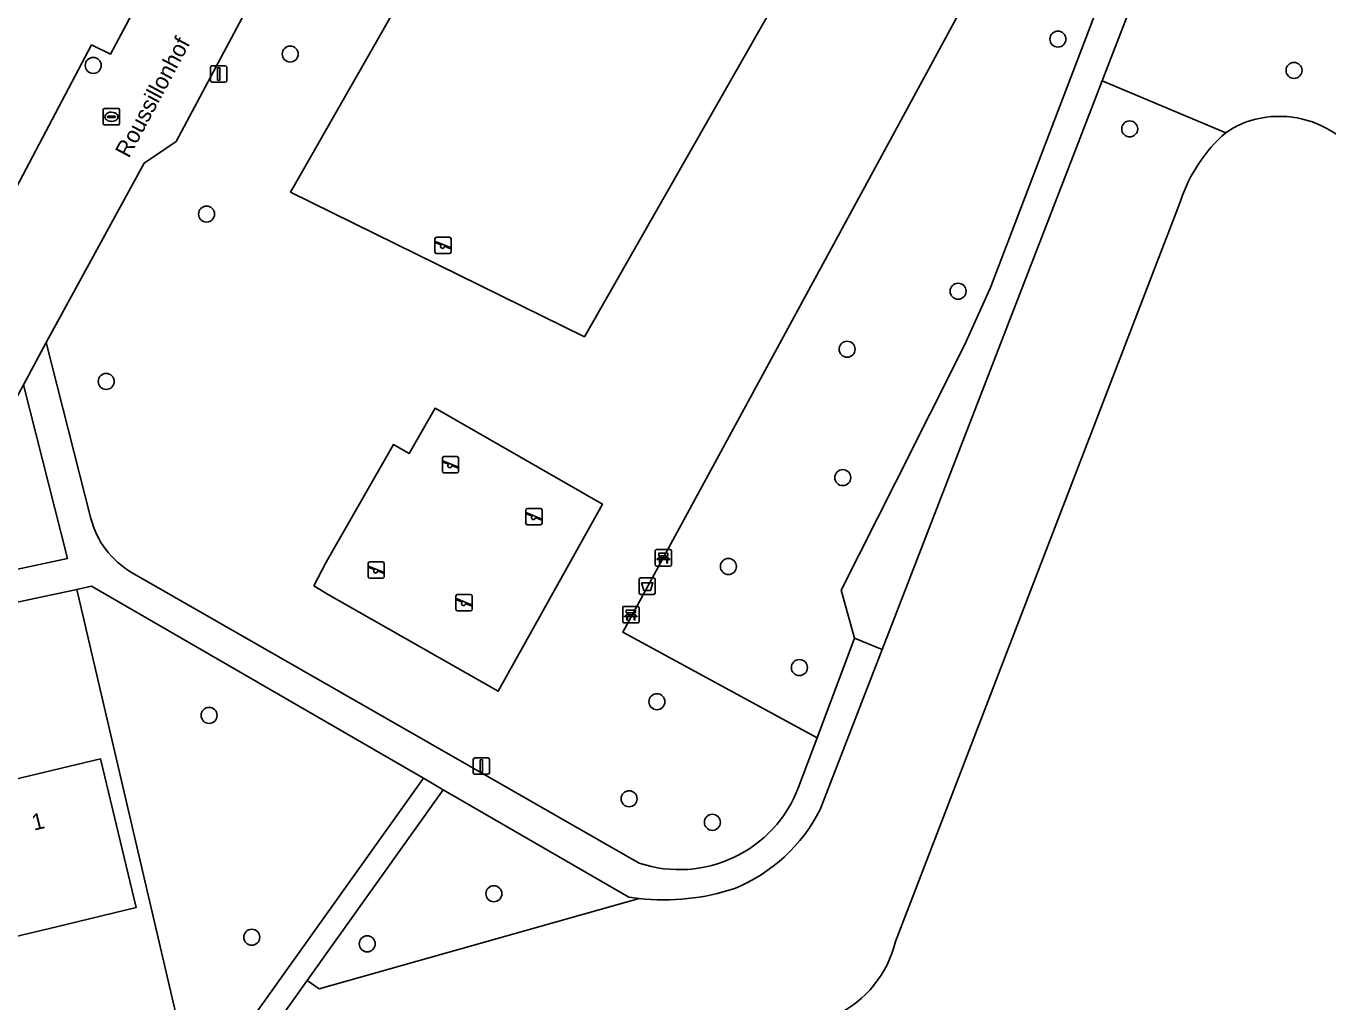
# Model space of a CAD drawing. Extents: x 158455 to 159797, y 387218 to 388672.
# Drawn here: x 159446.9 to 159526.4, y 388344.1 to 388403.7 of the extents above; entities that cross this region are included whole.
import ezdxf

# ---------------------------------------------------------------- set-up
doc = ezdxf.new("R2010")
doc.units = 0
for name, color, linetype in [('IMGEO_Afvalbak', 7, 'Continuous'), ('IMGEO_Bank', 7, 'Continuous'), ('IMGEO_Boom', 7, 'Continuous'), ('IMGEO_Erf', 7, 'Continuous'), ('IMGEO_Groenvoorziening', 7, 'Continuous'), ('IMGEO_Kolk', 7, 'Continuous'), ('IMGEO_Lichtmast', 7, 'Continuous'), ('IMGEO_Meer_plas_ven_vijver', 7, 'Continuous'), ('IMGEO_Openbare_ruimte_label', 7, 'Continuous'), ('IMGEO_Pand', 7, 'Continuous'), ('IMGEO_Pand_nummerreeks', 7, 'Continuous'), ('IMGEO_Rijbaan_lokaal_open', 7, 'Continuous'), ('IMGEO_Speelvoorziening', 7, 'Continuous'), ('IMGEO_Terreindeel_zand', 7, 'Continuous'), ('IMGEO_Voetpad_halfverhard', 7, 'Continuous')]:
    doc.layers.add(name, color=color, linetype=linetype)

msp = doc.modelspace()

# ---------------------------------------------------------------- linework, layer by layer
at = {"layer": 'IMGEO_Afvalbak'}
for p, q in [((159484.341, 388369.115), (159484.341, 388369.915)), ((159484.341, 388369.915), (159484.341, 388369.115)), ((159484.441, 388370.015), (159485.231, 388370.015)), ((159485.231, 388370.015), (159484.441, 388370.015)), ((159485.331, 388369.915), (159485.331, 388369.115)), ((159485.331, 388369.115), (159485.331, 388369.915)), ((159485.231, 388369.015), (159484.441, 388369.015)), ((159484.441, 388369.015), (159485.231, 388369.015))]:
    msp.add_line(p, q, dxfattribs=at)
msp.add_lwpolyline([(159484.484, 388369.729), (159485.188, 388369.729), (159485.039, 388369.259), (159484.633, 388369.259), (159484.484, 388369.729)], dxfattribs=at)
for centre, start, end in [((159484.441, 388369.915), 90, 180), ((159484.441, 388369.915), 90, 180), ((159485.231, 388369.915), 0, 90), ((159485.231, 388369.915), 360, 90), ((159484.441, 388369.115), 180, 270), ((159484.441, 388369.115), 180, 270), ((159485.231, 388369.115), 270, 0), ((159485.231, 388369.115), 270, 0)]:
    msp.add_arc(centre, 0.1, start, end, dxfattribs=at)
at = {"layer": 'IMGEO_Bank'}
for p, q in [((159485.33, 388370.821), (159485.33, 388371.662)), ((159485.33, 388371.662), (159485.33, 388370.821)), ((159485.405, 388371.746), (159486.246, 388371.746)), ((159486.246, 388371.746), (159485.405, 388371.746)), ((159486.33, 388371.671), (159486.33, 388370.83)), ((159486.33, 388370.83), (159486.33, 388371.671)), ((159486.255, 388370.746), (159485.414, 388370.746)), ((159485.414, 388370.746), (159486.255, 388370.746)), ((159486.027, 388371.144), (159485.634, 388371.144)), ((159485.639, 388371.252), (159485.639, 388371.358)), ((159485.683, 388371.358), (159485.683, 388371.252)), ((159485.971, 388371.364), (159485.689, 388371.364)), ((159485.689, 388371.246), (159485.971, 388371.246)), ((159485.977, 388371.252), (159485.977, 388371.358)), ((159486.021, 388371.358), (159486.021, 388371.252)), ((159483.417, 388368.274), (159484.258, 388368.274)), ((159484.258, 388368.274), (159483.417, 388368.274)), ((159483.342, 388367.349), (159483.342, 388368.19)), ((159483.342, 388368.19), (159483.342, 388367.349)), ((159484.039, 388367.672), (159483.646, 388367.672)), ((159483.651, 388367.78), (159483.651, 388367.886)), ((159483.695, 388367.886), (159483.695, 388367.78)), ((159483.983, 388367.892), (159483.701, 388367.892)), ((159483.701, 388367.774), (159483.983, 388367.774)), ((159483.989, 388367.78), (159483.989, 388367.886)), ((159484.033, 388367.886), (159484.033, 388367.78)), ((159484.342, 388368.199), (159484.342, 388367.358)), ((159484.342, 388367.358), (159484.342, 388368.199)), ((159484.267, 388367.274), (159483.426, 388367.274)), ((159483.426, 388367.274), (159484.267, 388367.274))]:
    msp.add_line(p, q, dxfattribs=at)
for points in [[(159485.633, 388371.364), (159485.547, 388371.364), (159485.547, 388371.525), (159486.11, 388371.525), (159486.11, 388371.364), (159486.027, 388371.364)], [(159485.577, 388371.144), (159485.435, 388371.144), (159485.547, 388371.246), (159485.633, 388371.246)], [(159485.627, 388371.137), (159485.627, 388370.93), (159485.584, 388370.93), (159485.584, 388371.137)], [(159486.027, 388371.246), (159486.11, 388371.246), (159486.222, 388371.144), (159486.083, 388371.144)], [(159486.077, 388371.137), (159486.077, 388370.93), (159486.033, 388370.93), (159486.033, 388371.137)], [(159483.589, 388367.672), (159483.447, 388367.672), (159483.559, 388367.774), (159483.645, 388367.774)], [(159483.645, 388367.892), (159483.559, 388367.892), (159483.559, 388368.053), (159484.122, 388368.053), (159484.122, 388367.892), (159484.039, 388367.892)], [(159483.639, 388367.665), (159483.639, 388367.458), (159483.596, 388367.458), (159483.596, 388367.665)], [(159484.039, 388367.774), (159484.122, 388367.774), (159484.234, 388367.672), (159484.095, 388367.672)], [(159484.089, 388367.665), (159484.089, 388367.458), (159484.045, 388367.458), (159484.045, 388367.665)]]:
    msp.add_lwpolyline(points, dxfattribs=at)
for centre, radius, start, end in [((159485.408, 388371.668), 0.0779, 92.4484, 184.28452), ((159485.408, 388371.668), 0.0779, 92.4484, 184.28452), ((159486.252, 388371.668), 0.0779, 2.4484, 94.28452), ((159486.252, 388371.668), 0.0779, 2.4484, 94.28452), ((159485.408, 388370.824), 0.0779, 182.4484, 274.28452), ((159485.408, 388370.824), 0.0779, 182.4484, 274.28452), ((159485.577, 388371.137), 0.00671, 2.89567, 87.10433), ((159485.634, 388371.137), 0.00671, 92.89567, 177.10433), ((159485.632, 388371.357), 0.00671, 2.89567, 87.10433), ((159485.632, 388371.253), 0.00671, 272.89567, 357.10433), ((159485.689, 388371.357), 0.00671, 92.89567, 177.10433), ((159485.689, 388371.253), 0.00671, 182.89567, 267.10433), ((159485.971, 388371.357), 0.00671, 2.89567, 87.10433), ((159485.971, 388371.253), 0.00671, 272.89567, 357.10433), ((159486.028, 388371.357), 0.00671, 92.89567, 177.10433), ((159486.028, 388371.253), 0.00671, 182.89567, 267.10433), ((159486.026, 388371.137), 0.00671, 2.89567, 87.10433), ((159486.083, 388371.137), 0.00671, 92.89567, 177.10433), ((159486.252, 388370.824), 0.0779, 272.4484, 4.28452), ((159486.252, 388370.824), 0.0779, 272.4484, 4.28452), ((159483.42, 388368.196), 0.0779, 92.4484, 184.28452), ((159483.42, 388368.196), 0.0779, 92.4484, 184.28452), ((159484.264, 388368.196), 0.0779, 2.4484, 94.28452), ((159484.264, 388368.196), 0.0779, 2.4484, 94.28452), ((159483.589, 388367.665), 0.00671, 2.89567, 87.10433), ((159483.646, 388367.665), 0.00671, 92.89567, 177.10433), ((159483.644, 388367.885), 0.00671, 2.89567, 87.10433), ((159483.644, 388367.781), 0.00671, 272.89567, 357.10433), ((159483.701, 388367.885), 0.00671, 92.89567, 177.10433), ((159483.701, 388367.781), 0.00671, 182.89567, 267.10433), ((159483.983, 388367.885), 0.00671, 2.89567, 87.10433), ((159483.983, 388367.781), 0.00671, 272.89567, 357.10433), ((159484.04, 388367.885), 0.00671, 92.89567, 177.10433), ((159484.04, 388367.781), 0.00671, 182.89567, 267.10433), ((159484.038, 388367.665), 0.00671, 2.89567, 87.10433), ((159484.095, 388367.665), 0.00671, 92.89567, 177.10433), ((159483.42, 388367.352), 0.0779, 182.4484, 274.28452), ((159483.42, 388367.352), 0.0779, 182.4484, 274.28452), ((159484.264, 388367.352), 0.0779, 272.4484, 4.28452), ((159484.264, 388367.352), 0.0779, 272.4484, 4.28452)]:
    msp.add_arc(centre, radius, start, end, dxfattribs=at)
at = {"layer": 'IMGEO_Boom'}
for centre in [(159509.932, 388402.918), (159463.032, 388402.009), (159450.999, 388401.312), (159524.353, 388401.008), (159514.314, 388397.435), (159457.923, 388392.234), (159503.833, 388387.524), (159497.053, 388383.984), (159451.791, 388382.016), (159496.787, 388376.142), (159489.799, 388370.717), (159494.136, 388364.543), (159485.435, 388362.462), (159458.079, 388361.627), (159483.737, 388356.536), (159488.82, 388355.096), (159475.472, 388350.738), (159460.683, 388348.079), (159467.735, 388347.677)]:
    msp.add_circle(centre, 0.489, dxfattribs=at)
at = {"layer": 'IMGEO_Erf'}
for points in [[(159450.901, 388402.56), (159452.045, 388402.008), (159464.08, 388424.56)], [(159436.156, 388374.664), (159437.306, 388376.84), (159438.884, 388379.824), (159450.901, 388402.56)], [(159421.798, 388329.057), (159457.457, 388337.351), (159457.242, 388338.274), (159449.995, 388369.314), (159445.891, 388368.44)], [(159445.656, 388357.585), (159451.439, 388358.972), (159453.619, 388349.887), (159448.757, 388348.721), (159444.883, 388347.792)]]:
    msp.add_lwpolyline(points, dxfattribs=at)
at = {"layer": 'IMGEO_Groenvoorziening'}
for points in [[(159483.343, 388366.701), (159498.902, 388395.333), (159511.272, 388418.128), (159500, 388424.216), (159478.368, 388435.9), (159469.456, 388419.239), (159467.831, 388418.738), (159456.061, 388396.668), (159454.103, 388395.354), (159448.127, 388384.404), (159450.857, 388373.653)], [(159512.287, 388417.58), (159512.148, 388417.655), (159511.272, 388418.128), (159498.902, 388395.333), (159483.343, 388366.701), (159495.22, 388360.251), (159497.511, 388366.339), (159496.691, 388369.272), (159500, 388375.837), (159504.232, 388384.234), (159505.802, 388387.748), (159514.704, 388411.039)], [(159516.784, 388411.143), (159512.63, 388400.38), (159520.181, 388397.199)], [(159520.181, 388397.199), (159512.63, 388400.38), (159510.493, 388394.842), (159500, 388367.743), (159499.19, 388365.652), (159495.403, 388355.871)], [(159517.248, 388392.592), (159517.44, 388393.087)], [(159500, 388347.811), (159517.248, 388392.592)], [(159453.342, 388370.357), (159484.347, 388352.606)], [(159494.092, 388357.253), (159495.22, 388360.251), (159483.343, 388366.701)], [(159484.344, 388350.449), (159464.793, 388344.938), (159464.066, 388345.438), (159460.438, 388340.357), (159458.457, 388337.584), (159457.457, 388337.351), (159421.798, 388329.057), (159422.369, 388328.376), (159419.86, 388327.764), (159419.665, 388328.561), (159398.837, 388323.717), (159399.041, 388322.854), (159413.634, 388325.988), (159437.369, 388331.508), (159458.131, 388336.84), (159463.491, 388334.81), (159463.883, 388334.901), (159476.099, 388337.759), (159487.368, 388340.474), (159496.372, 388343.319)]]:
    msp.add_lwpolyline(points, dxfattribs=at)
for points in [[(159481, 388384.741), (159499.908, 388417.875), (159481.966, 388426.712), (159463.057, 388393.577)], [(159481, 388384.741), (159463.057, 388393.577), (159481.966, 388426.712), (159499.908, 388417.875)], [(159445.429, 388370.354), (159449.424, 388371.205), (159446.738, 388381.814), (159444.148, 388377.042), (159442.538, 388374.076), (159443.321, 388370.832), (159445.207, 388371.275)], [(159475.746, 388363.101), (159465.304, 388369.022), (159464.485, 388369.539), (159465.232, 388370.975), (159469.349, 388378.167), (159470.304, 388377.62), (159471.884, 388380.38), (159482.116, 388374.522)], [(159457.242, 388338.274), (159471.177, 388357.786), (159450.895, 388369.506), (159449.995, 388369.314)], [(159464.066, 388345.438), (159464.793, 388344.938), (159484.344, 388350.449), (159483.725, 388350.535), (159472.386, 388357.087)]]:
    msp.add_lwpolyline(points, close=True, dxfattribs=at)
for centre, radius, start, end in [((159523.801, 388391.858), 6.452, 111.86489, 124.12848), ((159523.453, 388392.114), 6.09, 13.22698, 109.7222), ((159526.356, 388390.113), 9.399, 131.07215, 161.55414), ((159456.03, 388374.968), 5.337, 194.26522, 239.76329), ((159486.803, 388359.997), 7.789, 251.621, 339.36821), ((159486.343, 388360.465), 10.158, 292.25971, 333.11065), ((159485.886, 388363.889), 13.528, 263.45438, 288.55445), ((159493.445, 388349.394), 6.744, 295.72601, 346.42128)]:
    msp.add_arc(centre, radius, start, end, dxfattribs=at)
at = {"layer": 'IMGEO_Kolk'}
for p, q in [((159451.607, 388397.752), (159451.607, 388398.604)), ((159451.682, 388398.678), (159452.534, 388398.678)), ((159452.608, 388398.604), (159452.608, 388397.752)), ((159452.534, 388397.678), (159451.682, 388397.678)), ((159451.866, 388398.172), (159451.866, 388398.184)), ((159452.304, 388398.135), (159451.906, 388398.135)), ((159451.909, 388398.221), (159452.307, 388398.221)), ((159452.118, 388397.898), (159452.093, 388397.898)), ((159452.095, 388398.458), (159452.12, 388398.458)), ((159452.35, 388398.184), (159452.35, 388398.172))]:
    msp.add_line(p, q, dxfattribs=at)
for points in [[(159451.607, 388397.752), (159451.607, 388398.604)], [(159451.682, 388398.678), (159452.534, 388398.678)], [(159452.608, 388398.604), (159452.608, 388397.752)], [(159452.534, 388397.678), (159451.682, 388397.678)]]:
    msp.add_lwpolyline(points, dxfattribs=at)
for centre, radius, start, end in [((159451.684, 388398.602), 0.0765, 91.55205, 178.44795), ((159451.684, 388398.602), 0.0765, 91.55205, 178.44795), ((159452.532, 388398.602), 0.0765, 1.55205, 88.44795), ((159452.532, 388398.602), 0.0765, 1.55205, 88.44795), ((159451.684, 388397.754), 0.0765, 181.55205, 268.44795), ((159451.684, 388397.754), 0.0765, 181.55205, 268.44795), ((159451.906, 388398.181), 0.0403, 85.87752, 175.75265), ((159451.903, 388398.171), 0.0366, 178.93798, 274.71019), ((159452.307, 388398.178), 0.043, 264.86636, 352.45326), ((159452.311, 388398.183), 0.0386, 1.73085, 96.63898), ((159452.532, 388397.754), 0.0765, 271.55205, 358.44795), ((159452.532, 388397.754), 0.0765, 271.55205, 358.44795)]:
    msp.add_arc(centre, radius, start, end, dxfattribs=at)
for centre, major_axis, ratio, start_param, end_param in [((159452.094, 388398.178), (-0.387, 0.002), 0.722429, 4.712389, 7.853982), ((159452.119, 388398.178), (-0.39, 0.002), 0.717154, 1.570796, 4.712389)]:
    msp.add_ellipse(centre, major_axis=major_axis, ratio=ratio, start_param=start_param, end_param=end_param, dxfattribs=at)
at = {"layer": 'IMGEO_Lichtmast'}
for p, q in [((159458.172, 388400.39), (159458.172, 388401.19)), ((159458.172, 388401.19), (159458.172, 388400.39)), ((159458.272, 388401.29), (159459.062, 388401.29)), ((159459.062, 388401.29), (159458.272, 388401.29)), ((159459.162, 388401.19), (159459.162, 388400.39)), ((159459.162, 388400.39), (159459.162, 388401.19)), ((159459.062, 388400.29), (159458.272, 388400.29)), ((159458.272, 388400.29), (159459.062, 388400.29)), ((159474.216, 388358.127), (159474.216, 388358.927)), ((159474.216, 388358.927), (159474.216, 388358.127)), ((159474.316, 388359.027), (159475.106, 388359.027)), ((159475.106, 388359.027), (159474.316, 388359.027)), ((159475.206, 388358.927), (159475.206, 388358.127)), ((159475.206, 388358.127), (159475.206, 388358.927)), ((159475.106, 388358.027), (159474.316, 388358.027)), ((159474.316, 388358.027), (159475.106, 388358.027))]:
    msp.add_line(p, q, dxfattribs=at)
for points in [[(159458.592, 388401.165), (159458.742, 388401.165), (159458.742, 388400.415), (159458.592, 388400.415), (159458.592, 388401.165)], [(159474.636, 388358.902), (159474.786, 388358.902), (159474.786, 388358.152), (159474.636, 388358.152), (159474.636, 388358.902)]]:
    msp.add_lwpolyline(points, dxfattribs=at)
for centre, start, end in [((159458.272, 388401.19), 90, 180), ((159458.272, 388401.19), 90, 180), ((159459.062, 388401.19), 0, 90), ((159459.062, 388401.19), 360, 90), ((159458.272, 388400.39), 180, 270), ((159458.272, 388400.39), 180, 270), ((159459.062, 388400.39), 270, 0), ((159459.062, 388400.39), 270, 0), ((159474.316, 388358.927), 90, 180), ((159474.316, 388358.927), 90, 180), ((159475.106, 388358.927), 0, 90), ((159475.106, 388358.927), 360, 90), ((159474.316, 388358.127), 180, 270), ((159474.316, 388358.127), 180, 270), ((159475.106, 388358.127), 270, 0), ((159475.106, 388358.127), 270, 0)]:
    msp.add_arc(centre, 0.1, start, end, dxfattribs=at)
at = {"layer": 'IMGEO_Meer_plas_ven_vijver'}
msp.add_lwpolyline([(159517.44, 388393.087), (159517.248, 388392.592), (159500, 388347.811)], dxfattribs=at)
for centre, radius, start, end in [((159523.801, 388391.858), 6.452, 111.86489, 124.12848), ((159523.453, 388392.114), 6.09, 13.22698, 109.7222), ((159526.356, 388390.113), 9.399, 131.07215, 161.55414), ((159493.445, 388349.394), 6.744, 295.72601, 346.42128)]:
    msp.add_arc(centre, radius, start, end, dxfattribs=at)
at = {"layer": 'IMGEO_Pand'}
msp.add_lwpolyline([(159444.883, 388347.792), (159448.757, 388348.721), (159453.619, 388349.887), (159451.439, 388358.972), (159445.656, 388357.585), (159443.646, 388365.965), (159440.663, 388365.249)], close=True, dxfattribs=at)
at = {"layer": 'IMGEO_Rijbaan_lokaal_open'}
msp.add_lwpolyline([(159452.045, 388402.008), (159450.901, 388402.56), (159438.884, 388379.824), (159444.148, 388377.042), (159446.738, 388381.814), (159448.127, 388384.404), (159454.103, 388395.354), (159456.061, 388396.668), (159467.831, 388418.738), (159469.456, 388419.239), (159478.368, 388435.9), (159479.026, 388437.134), (159478.864, 388437.783), (159478.576, 388438.931), (159480.053, 388441.708), (159474.649, 388444.544), (159472.419, 388440.297), (159473.441, 388439.738), (159465.765, 388425.191), (159464.716, 388425.765), (159464.08, 388424.56)], close=True, dxfattribs=at)
at = {"layer": 'IMGEO_Speelvoorziening'}
for p, q in [((159471.871, 388389.924), (159471.871, 388390.724)), ((159471.871, 388390.724), (159471.871, 388389.924)), ((159471.94, 388390.549), (159472.816, 388390.196)), ((159471.971, 388390.824), (159472.761, 388390.824)), ((159472.761, 388390.824), (159471.971, 388390.824)), ((159472.861, 388390.724), (159472.861, 388389.924)), ((159472.861, 388389.924), (159472.861, 388390.724)), ((159472.254, 388390.352), (159471.915, 388390.489)), ((159472.761, 388389.824), (159471.971, 388389.824)), ((159471.971, 388389.824), (159472.761, 388389.824)), ((159472.792, 388390.136), (159472.452, 388390.273)), ((159472.327, 388376.53), (159472.327, 388377.33)), ((159472.327, 388377.33), (159472.327, 388376.53)), ((159472.71, 388376.958), (159472.371, 388377.095)), ((159472.396, 388377.155), (159473.272, 388376.802)), ((159472.427, 388377.43), (159473.217, 388377.43)), ((159473.217, 388377.43), (159472.427, 388377.43)), ((159473.317, 388377.33), (159473.317, 388376.53)), ((159473.317, 388376.53), (159473.317, 388377.33)), ((159473.217, 388376.43), (159472.427, 388376.43)), ((159472.427, 388376.43), (159473.217, 388376.43)), ((159473.248, 388376.742), (159472.908, 388376.879)), ((159477.427, 388373.363), (159477.427, 388374.163)), ((159477.427, 388374.163), (159477.427, 388373.363)), ((159477.81, 388373.791), (159477.471, 388373.928)), ((159477.496, 388373.988), (159478.372, 388373.635)), ((159477.527, 388374.263), (159478.317, 388374.263)), ((159478.317, 388374.263), (159477.527, 388374.263)), ((159478.417, 388374.163), (159478.417, 388373.363)), ((159478.417, 388373.363), (159478.417, 388374.163)), ((159478.317, 388373.263), (159477.527, 388373.263)), ((159477.527, 388373.263), (159478.317, 388373.263)), ((159478.348, 388373.575), (159478.008, 388373.712)), ((159467.788, 388370.098), (159467.788, 388370.898)), ((159467.788, 388370.898), (159467.788, 388370.098)), ((159468.171, 388370.526), (159467.832, 388370.663)), ((159467.857, 388370.723), (159468.733, 388370.37)), ((159467.888, 388370.998), (159468.678, 388370.998)), ((159468.678, 388370.998), (159467.888, 388370.998)), ((159468.778, 388370.898), (159468.778, 388370.098)), ((159468.778, 388370.098), (159468.778, 388370.898)), ((159468.678, 388369.998), (159467.888, 388369.998)), ((159467.888, 388369.998), (159468.678, 388369.998)), ((159468.709, 388370.31), (159468.369, 388370.447)), ((159473.158, 388368.108), (159473.158, 388368.908)), ((159473.158, 388368.908), (159473.158, 388368.108)), ((159473.541, 388368.536), (159473.202, 388368.673)), ((159473.227, 388368.733), (159474.103, 388368.38)), ((159473.258, 388369.008), (159474.048, 388369.008)), ((159474.048, 388369.008), (159473.258, 388369.008)), ((159474.079, 388368.32), (159473.739, 388368.457)), ((159474.148, 388368.908), (159474.148, 388368.108)), ((159474.148, 388368.108), (159474.148, 388368.908)), ((159474.048, 388368.008), (159473.258, 388368.008)), ((159473.258, 388368.008), (159474.048, 388368.008))]:
    msp.add_line(p, q, dxfattribs=at)
for centre, radius, start, end in [((159471.971, 388390.724), 0.1, 90, 180), ((159471.971, 388390.724), 0.1, 90, 180), ((159471.928, 388390.519), 0.0327, 68.07798, 248.07798), ((159472.761, 388390.724), 0.1, 0, 90), ((159472.761, 388390.724), 0.1, 360, 90), ((159471.971, 388389.924), 0.1, 180, 270), ((159471.971, 388389.924), 0.1, 180, 270), ((159472.333, 388390.262), 0.12, 130.99278, 5.16318), ((159472.761, 388389.924), 0.1, 270, 0), ((159472.761, 388389.924), 0.1, 270, 0), ((159472.804, 388390.166), 0.0327, 248.07798, 68.07798), ((159472.427, 388377.33), 0.1, 90, 180), ((159472.427, 388377.33), 0.1, 90, 180), ((159472.384, 388377.125), 0.0327, 68.07798, 248.07798), ((159473.217, 388377.33), 0.1, 0, 90), ((159473.217, 388377.33), 0.1, 360, 90), ((159472.427, 388376.53), 0.1, 180, 270), ((159472.427, 388376.53), 0.1, 180, 270), ((159472.789, 388376.868), 0.12, 130.99278, 5.16318), ((159473.217, 388376.53), 0.1, 270, 0), ((159473.217, 388376.53), 0.1, 270, 0), ((159473.26, 388376.772), 0.0327, 248.07798, 68.07798), ((159477.527, 388374.163), 0.1, 90, 180), ((159477.527, 388374.163), 0.1, 90, 180), ((159477.484, 388373.958), 0.0327, 68.07798, 248.07798), ((159478.317, 388374.163), 0.1, 0, 90), ((159478.317, 388374.163), 0.1, 360, 90), ((159477.527, 388373.363), 0.1, 180, 270), ((159477.527, 388373.363), 0.1, 180, 270), ((159477.889, 388373.701), 0.12, 130.99278, 5.16318), ((159478.317, 388373.363), 0.1, 270, 0), ((159478.317, 388373.363), 0.1, 270, 0), ((159478.36, 388373.605), 0.0327, 248.07798, 68.07798), ((159467.888, 388370.898), 0.1, 90, 180), ((159467.888, 388370.898), 0.1, 90, 180), ((159467.845, 388370.693), 0.0327, 68.07798, 248.07798), ((159468.678, 388370.898), 0.1, 0, 90), ((159468.678, 388370.898), 0.1, 360, 90), ((159467.888, 388370.098), 0.1, 180, 270), ((159467.888, 388370.098), 0.1, 180, 270), ((159468.25, 388370.436), 0.12, 130.99278, 5.16318), ((159468.678, 388370.098), 0.1, 270, 0), ((159468.678, 388370.098), 0.1, 270, 0), ((159468.721, 388370.34), 0.0327, 248.07798, 68.07798), ((159473.258, 388368.908), 0.1, 90, 180), ((159473.258, 388368.908), 0.1, 90, 180), ((159473.215, 388368.703), 0.0327, 68.07798, 248.07798), ((159473.62, 388368.446), 0.12, 130.99278, 5.16318), ((159474.048, 388368.908), 0.1, 0, 90), ((159474.048, 388368.908), 0.1, 360, 90), ((159474.091, 388368.35), 0.0327, 248.07798, 68.07798), ((159473.258, 388368.108), 0.1, 180, 270), ((159473.258, 388368.108), 0.1, 180, 270), ((159474.048, 388368.108), 0.1, 270, 0), ((159474.048, 388368.108), 0.1, 270, 0)]:
    msp.add_arc(centre, radius, start, end, dxfattribs=at)
at = {"layer": 'IMGEO_Terreindeel_zand'}
msp.add_lwpolyline([(159482.116, 388374.522), (159471.884, 388380.38), (159470.304, 388377.62), (159469.349, 388378.167), (159465.232, 388370.975), (159464.485, 388369.539), (159465.304, 388369.022), (159475.746, 388363.101)], close=True, dxfattribs=at)
at = {"layer": 'IMGEO_Voetpad_halfverhard'}
for points in [[(159514.704, 388411.039), (159505.802, 388387.748), (159504.232, 388384.234), (159500, 388375.837), (159496.691, 388369.272), (159497.511, 388366.339), (159499.19, 388365.652), (159500, 388367.743), (159510.493, 388394.842), (159512.63, 388400.38), (159516.784, 388411.143)], [(159450.857, 388373.653), (159448.127, 388384.404), (159446.738, 388381.814), (159449.424, 388371.205), (159445.429, 388370.354), (159445.891, 388368.44), (159449.995, 388369.314), (159450.895, 388369.506), (159471.177, 388357.786), (159472.386, 388357.087), (159483.725, 388350.535), (159484.344, 388350.449)], [(159484.347, 388352.606), (159453.342, 388370.357)], [(159499.19, 388365.652), (159497.511, 388366.339), (159495.22, 388360.251), (159494.092, 388357.253)], [(159495.403, 388355.871), (159499.19, 388365.652)]]:
    msp.add_lwpolyline(points, dxfattribs=at)
msp.add_lwpolyline([(159457.457, 388337.351), (159458.457, 388337.584), (159460.438, 388340.357), (159464.066, 388345.438), (159472.386, 388357.087), (159471.177, 388357.786), (159457.242, 388338.274)], close=True, dxfattribs=at)
for centre, radius, start, end in [((159456.03, 388374.968), 5.337, 194.26522, 239.76329), ((159486.803, 388359.997), 7.789, 251.621, 339.36821), ((159486.343, 388360.465), 10.158, 292.25971, 333.11065), ((159485.886, 388363.889), 13.528, 263.45438, 288.55445)]:
    msp.add_arc(centre, radius, start, end, dxfattribs=at)

# ---------------------------------------------------------------- texts
at = {"layer": 'IMGEO_Openbare_ruimte_label'}
msp.add_text('Roussillonhof', height=1, rotation=61.89718, dxfattribs=at).set_placement((159453.172, 388395.605))
at = {"layer": 'IMGEO_Pand_nummerreeks'}
msp.add_text('1', height=1, rotation=13.6095, dxfattribs=at).set_placement((159447.378, 388354.582))

doc.saveas('drawing.dxf')
